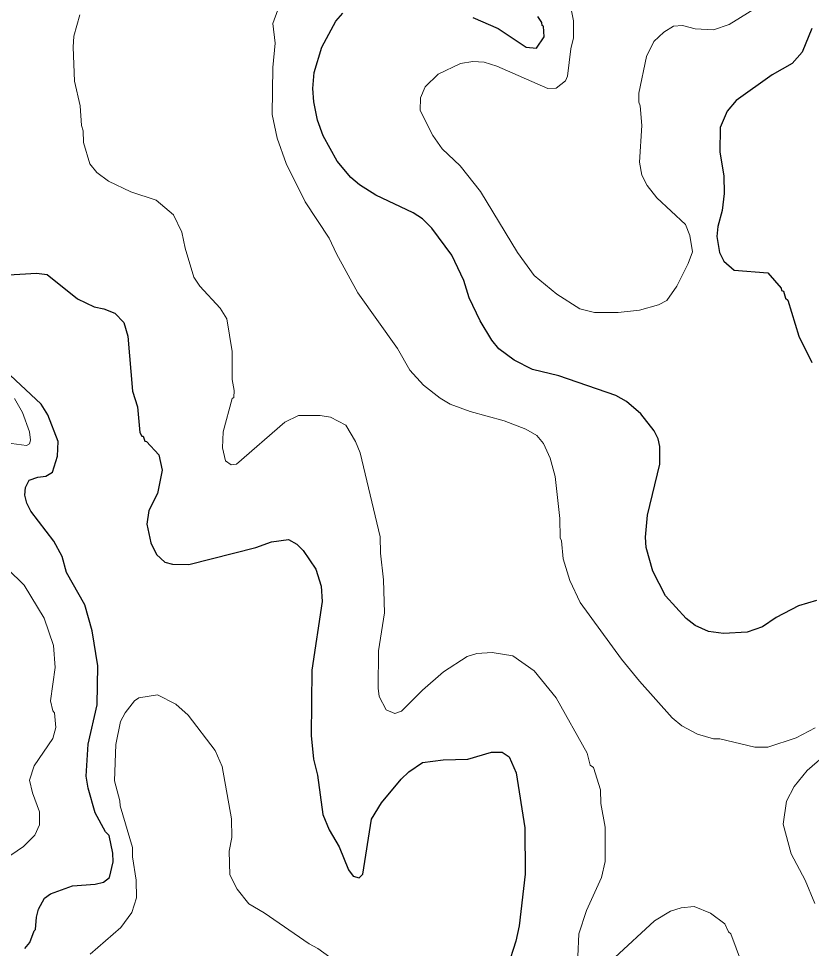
# Model space of a CAD drawing. Extents: x 447.8 to 473.9, y 7733.1 to 7760.8.
# Drawn here: x 462.904 to 464.533, y 7756.505 to 7758.417 of the extents above; entities that cross this region are included whole.
import ezdxf

# ---------------------------------------------------------------- set-up
doc = ezdxf.new("R2010")
doc.units = 0
doc.header["$LTSCALE"] = 0.032
doc.layers.add('1', color=7, linetype='Continuous', lineweight=25)
doc.layers.add('2', color=7, linetype='Continuous', lineweight=13)

msp = doc.modelspace()

# ---------------------------------------------------------------- linework, layer by layer
at = {"layer": '1'}
for points in [[(463.527, 7758.3585), (463.5556, 7758.4116), (463.5701, 7758.4284)], [(463.837, 7758.4192), (463.8896, 7758.3968), (463.9468, 7758.3579), (463.9678, 7758.3564), (463.984, 7758.3797), (463.9825, 7758.401), (463.9795, 7758.4026), (463.9792, 7758.4089), (463.9707, 7758.4215)], [(464.5341, 7758.3964), (464.514, 7758.348), (464.4937, 7758.3248), (464.4524, 7758.3014), (464.3783, 7758.2483), (464.3595, 7758.2264), (464.3451, 7758.1931), (464.3449, 7758.1424), (464.3529, 7758.0934), (464.3537, 7758.0575)], [(463.5298, 7758.1761), (463.5179, 7758.2078), (463.5104, 7758.2457), (463.5081, 7758.2734), (463.5112, 7758.306), (463.527, 7758.3585)], [(464.5432, 7757.2209), (464.5065, 7757.2096), (464.4608, 7757.1856), (464.4327, 7757.1663), (464.4007, 7757.1552), (464.3521, 7757.1529), (464.3216, 7757.1567), (464.2941, 7757.1694), (464.2754, 7757.1838), (464.2329, 7757.2303), (464.2073, 7757.2811), (464.1934, 7757.3296), (464.1919, 7757.3511), (464.1958, 7757.3961), (464.2214, 7757.5012), (464.2213, 7757.5375), (464.2182, 7757.5527), (464.21, 7757.5691), (464.1824, 7757.6047), (464.1528, 7757.6295), (464.1311, 7757.6424), (464.0138, 7757.6824), (463.9598, 7757.6956), (463.9219, 7757.7147), (463.8909, 7757.7382), (463.876, 7757.7556), (463.8523, 7757.7955), (463.8296, 7757.8426), (463.8189, 7757.8786), (463.7944, 7757.9308), (463.7533, 7757.9864), (463.7335, 7758.0055), (463.7148, 7758.0177), (463.6376, 7758.0539), (463.6041, 7758.075), (463.5863, 7758.0901), (463.5583, 7758.1238), (463.5298, 7758.1761)], [(464.3537, 7758.0575), (464.3497, 7758.0226), (464.3405, 7757.9896), (464.3385, 7757.9688), (464.3444, 7757.9357), (464.353, 7757.9184)], [(464.353, 7757.9184), (464.3741, 7757.8998), (464.4437, 7757.8943), (464.4711, 7757.8628), (464.4717, 7757.8576), (464.4754, 7757.8564), (464.4795, 7757.8424), (464.4843, 7757.8378), (464.5071, 7757.7642), (464.5339, 7757.7102)], [(462.86, 7757.8887), (462.9407, 7757.8934), (462.9627, 7757.8911), (463.0247, 7757.841), (463.0593, 7757.8243), (463.0788, 7757.8204), (463.1015, 7757.8113), (463.12, 7757.792), (463.128, 7757.764), (463.1377, 7757.651), (463.1481, 7757.6185), (463.1528, 7757.5657), (463.1569, 7757.5588), (463.16, 7757.5582), (463.1632, 7757.5483), (463.1665, 7757.5478), (463.1921, 7757.52), (463.1986, 7757.4887), (463.189, 7757.4406), (463.1715, 7757.4056), (463.1674, 7757.3776), (463.1757, 7757.3393), (463.1875, 7757.3149), (463.2042, 7757.2993), (463.2202, 7757.2954), (463.2535, 7757.2948), (463.3912, 7757.3295), (463.4234, 7757.3412), (463.4583, 7757.3458), (463.4759, 7757.3363), (463.4888, 7757.3235), (463.5144, 7757.285), (463.5256, 7757.2498), (463.5273, 7757.2183), (463.5065, 7757.0774), (463.5049, 7756.9428), (463.5096, 7756.8943), (463.5177, 7756.8615), (463.5291, 7756.7809), (463.5421, 7756.749), (463.5627, 7756.714), (463.5814, 7756.667), (463.5915, 7756.6536), (463.6034, 7756.6505), (463.6114, 7756.6578), (463.6287, 7756.7712), (463.6497, 7756.8047)], [(462.9289, 7757.4046), (462.9206, 7757.421), (462.9165, 7757.437), (462.9181, 7757.453), (462.9254, 7757.4677), (462.9431, 7757.4741), (462.96, 7757.4761), (462.9734, 7757.4842), (462.9838, 7757.5176), (462.9854, 7757.5477), (462.9638, 7757.6022), (462.9499, 7757.6241), (462.8225, 7757.7428)], [(463.0552, 7757.1581), (463.0398, 7757.2116), (463.0024, 7757.2783), (462.9931, 7757.3114), (462.9763, 7757.3423), (462.9289, 7757.4046)], [(462.9169, 7756.5049), (462.9268, 7756.5172), (462.9358, 7756.5417), (462.9389, 7756.544), (462.9405, 7756.5697), (462.9449, 7756.5863), (462.9572, 7756.609), (462.9692, 7756.6176), (463.0146, 7756.6342), (463.0615, 7756.6373), (463.0784, 7756.6415), (463.0906, 7756.6509), (463.0984, 7756.6836), (463.0976, 7756.7015), (463.0896, 7756.7374), (463.0827, 7756.7448), (463.0615, 7756.7838), (463.0466, 7756.8348), (463.0425, 7756.8596), (463.0471, 7756.9256), (463.0655, 7757.0062), (463.0664, 7757.0865), (463.0552, 7757.1581)], [(463.8267, 7756.8947), (463.8755, 7756.9091), (463.8973, 7756.9091), (463.9122, 7756.8992), (463.9264, 7756.8666), (463.9442, 7756.7536), (463.9449, 7756.6579), (463.9322, 7756.5519), (463.9256, 7756.5203), (463.9084, 7756.4667)], [(463.6497, 7756.8047), (463.6898, 7756.8536), (463.7058, 7756.8687), (463.7336, 7756.8878), (463.7765, 7756.8931), (463.8267, 7756.8947)]]:
    msp.add_lwpolyline(points, dxfattribs=at)
at = {"layer": '2'}
for points in [[(464.4248, 7758.4424), (464.364, 7758.4047), (464.332, 7758.3937), (464.294, 7758.396), (464.2679, 7758.4024), (464.2498, 7758.4016), (464.2294, 7758.3888), (464.2089, 7758.3699), (464.1938, 7758.3387), (464.1782, 7758.2639), (464.1782, 7758.2449), (464.1813, 7758.2379), (464.1846, 7758.1968), (464.1798, 7758.1216), (464.1848, 7758.095), (464.1956, 7758.0741), (464.215, 7758.0481), (464.2741, 7757.9936), (464.2832, 7757.9709), (464.2887, 7757.9376), (464.28, 7757.9136), (464.2567, 7757.8671), (464.2361, 7757.8377), (464.219, 7757.8282), (464.18, 7757.8174), (464.136, 7757.8126), (464.0874, 7757.8129), (464.057, 7757.8203), (464.0101, 7757.8505), (463.9633, 7757.889), (463.929, 7757.9357), (463.8533, 7758.0613), (463.8112, 7758.1144), (463.7739, 7758.1494), (463.7548, 7758.1767), (463.7292, 7758.2281), (463.7294, 7758.2541), (463.7392, 7758.2769), (463.7662, 7758.303), (463.812, 7758.3245), (463.8371, 7758.3287), (463.8607, 7758.3271), (463.8866, 7758.319), (463.9911, 7758.2735), (464.0085, 7758.2742), (464.0274, 7758.2888), (464.0315, 7758.2986), (464.0387, 7758.3547), (464.0444, 7758.3775), (464.0443, 7758.4125), (464.0336, 7758.4641)], [(464.5407, 7756.9586), (464.5013, 7756.9381), (464.4436, 7756.9188), (464.4167, 7756.9188), (464.3445, 7756.9361), (464.3314, 7756.9365), (464.2991, 7756.9458), (464.267, 7756.9633), (464.247, 7756.9797), (464.1795, 7757.0545), (464.1426, 7757.1002), (464.0578, 7757.2165), (464.0368, 7757.2617), (464.0225, 7757.3066), (464.0194, 7757.3433), (464.0164, 7757.3492), (464.0162, 7757.3892), (464.0067, 7757.4755), (463.9958, 7757.5133), (463.9821, 7757.5437), (463.9686, 7757.5596), (463.9459, 7757.5731), (463.9015, 7757.5902), (463.8318, 7757.6093), (463.7903, 7757.6241), (463.7699, 7757.6363), (463.7356, 7757.6635), (463.7077, 7757.6941), (463.6821, 7757.7385), (463.6006, 7757.8532), (463.5568, 7757.933), (463.5421, 7757.9658), (463.4927, 7758.0404), (463.4534, 7758.119), (463.4352, 7758.1713), (463.4247, 7758.2194), (463.4263, 7758.3166), (463.4311, 7758.3663), (463.4265, 7758.407), (463.4367, 7758.4346)], [(463.0295, 7758.4246), (463.0176, 7758.3807), (463.0159, 7758.358), (463.0189, 7758.2881), (463.0303, 7758.2373), (463.0328, 7758.1973), (463.0367, 7758.186), (463.037, 7758.1623), (463.0499, 7758.1181), (463.0646, 7758.1002), (463.0886, 7758.0828), (463.1345, 7758.061), (463.1868, 7758.0439), (463.2221, 7758.0135), (463.2391, 7757.9781), (463.246, 7757.9452), (463.264, 7757.8854), (463.276, 7757.8665), (463.3182, 7757.8219), (463.3316, 7757.7997), (463.3429, 7757.7323), (463.343, 7757.6751), (463.3468, 7757.652), (463.3461, 7757.6381), (463.343, 7757.6359), (463.3245, 7757.5676), (463.3229, 7757.5345), (463.3287, 7757.5079), (463.3405, 7757.4992), (463.3513, 7757.5007)], [(462.879, 7757.5449), (462.9201, 7757.5392), (462.9259, 7757.5424), (462.9284, 7757.5505), (462.926, 7757.5672), (462.9118, 7757.607), (462.8956, 7757.6361)], [(463.3513, 7757.5007), (463.4509, 7757.5873), (463.4791, 7757.6009), (463.5237, 7757.601), (463.5449, 7757.5977), (463.576, 7757.5814)], [(463.576, 7757.5814), (463.5962, 7757.5477), (463.6058, 7757.5239), (463.6468, 7757.3517), (463.6476, 7757.318), (463.6539, 7757.2633), (463.6555, 7757.195), (463.6436, 7757.1171), (463.6428, 7757.0403), (463.645, 7757.0234), (463.6594, 7756.9956), (463.6768, 7756.9886), (463.6909, 7756.9934), (463.7338, 7757.0363), (463.7771, 7757.074), (463.8253, 7757.1058), (463.8451, 7757.112), (463.877, 7757.1135), (463.9197, 7757.1072), (463.9631, 7757.0761), (464.0086, 7757.0207), (464.0722, 7756.907), (464.0782, 7756.8819), (464.0849, 7756.877), (464.0996, 7756.8313), (464.1003, 7756.8036), (464.1092, 7756.7544), (464.1092, 7756.6839), (464.1016, 7756.6513), (464.0709, 7756.5832), (464.0549, 7756.5353), (464.0532, 7756.4887)], [(462.875, 7756.6881), (462.9138, 7756.7149), (462.9371, 7756.7381), (462.9469, 7756.7591), (462.9469, 7756.7862), (462.9321, 7756.8255), (462.9261, 7756.8511), (462.9358, 7756.881), (462.9741, 7756.9372), (462.9806, 7756.9597), (462.9773, 7756.9898), (462.9742, 7756.9936), (462.9694, 7757.0146), (462.979, 7757.083), (462.9757, 7757.1279), (462.9563, 7757.1843), (462.9156, 7757.2519), (462.8133, 7757.3514)], [(463.5604, 7756.4752), (463.519, 7756.5055), (463.5008, 7756.5147), (463.4084, 7756.5784), (463.3768, 7756.5972), (463.3529, 7756.6271), (463.3382, 7756.6567), (463.3366, 7756.7054), (463.3421, 7756.7337), (463.3413, 7756.7717), (463.322, 7756.8794), (463.308, 7756.9125), (463.2525, 7756.985), (463.2271, 7757.0073), (463.189, 7757.0269), (463.1506, 7757.0205), (463.142, 7757.0143), (463.1229, 7756.9895), (463.1135, 7756.9718), (463.1033, 7756.9243), (463.1008, 7756.8498), (463.112, 7756.8089), (463.1122, 7756.7987), (463.1377, 7756.7127), (463.1378, 7756.6936), (463.1457, 7756.6457), (463.1458, 7756.6093), (463.1365, 7756.5791), (463.1136, 7756.5484), (463.0509, 7756.4937)], [(464.5402, 7756.598), (464.5203, 7756.6457), (464.4912, 7756.6999), (464.4748, 7756.7608), (464.4818, 7756.808), (464.4978, 7756.8379), (464.5242, 7756.8712), (464.5701, 7756.9107)], [(464.129, 7756.4865), (464.2108, 7756.562), (464.2434, 7756.5821), (464.2651, 7756.5886), (464.2919, 7756.5917), (464.3257, 7756.578), (464.355, 7756.556), (464.3628, 7756.5393), (464.3673, 7756.5354), (464.389, 7756.4767)]]:
    msp.add_lwpolyline(points, dxfattribs=at)

doc.saveas('drawing.dxf')
